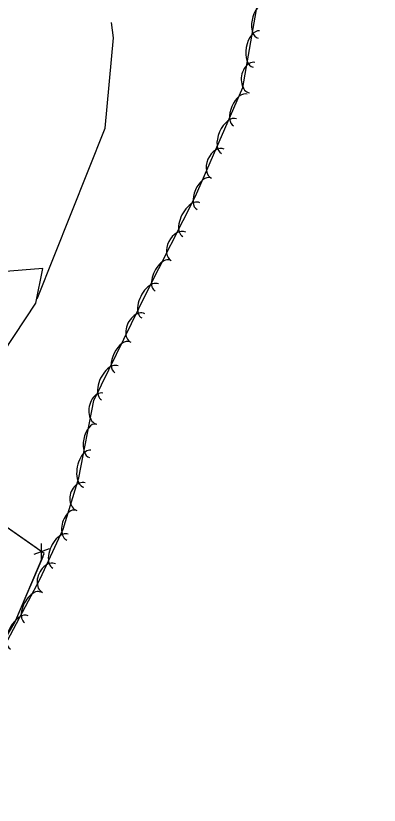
# Model space of a CAD drawing. Extents: x 1441650 to 1491889, y 345904 to 358319.
# Drawn here: x 1442635.7 to 1442748.9, y 357190.8 to 357436.7 of the extents above; entities that cross this region are included whole.
import ezdxf

# ---------------------------------------------------------------- set-up
doc = ezdxf.new("R2010")
doc.units = 0
for name, color, linetype in [('S_FENCE', 7, 'Continuous'), ('S_PARKING', 7, 'Continuous'), ('S_TREE', 7, 'Continuous')]:
    doc.layers.add(name, color=color, linetype=linetype)

msp = doc.modelspace()

# ---------------------------------------------------------------- linework, layer by layer
at = {"layer": 'S_FENCE'}
for p, q in [((1442643.76, 357267.28), (1442643.75, 357272.28)), ((1442646.11, 357270.64), (1442641.41, 357268.92))]:
    msp.add_line(p, q, dxfattribs=at)
for points in [[(1442575.65, 357271.44), (1442551.66, 357239.62), (1442602.13, 357192.41), (1442635.49, 357247.69), (1442644.62, 357269.18), (1442622.96, 357284.3), (1442620.33, 357288.98), (1442599.42, 357303.72), (1442585.31, 357284.25)], [(1442642.12, 357270.93), (1442625.72, 357282.37)], [(1442636.43, 357249.89), (1442644.25, 357268.3)], [(1442626.4, 357232.62), (1442635.49, 357247.69), (1442636.43, 357249.89)]]:
    msp.add_lwpolyline(points, dxfattribs=at)
at = {"layer": 'S_PARKING'}
for points in [[(1442642.45, 357348.49), (1442663.55, 357401.66), (1442666.17, 357429.79), (1442665.56, 357434.63)], [(1442565.04, 357263.02), (1442599.67, 357307.29), (1442631.89, 357331.9), (1442642.01, 357347.19), (1442644.13, 357358.03), (1442611.93, 357355.44)]]:
    msp.add_lwpolyline(points, dxfattribs=at)
at = {"layer": 'S_TREE'}
msp.add_lwpolyline([(1442777.03, 357120.01), (1442741.65, 357139.97), (1442709.3, 357167.21), (1442677.75, 357179.14), (1442639.11, 357179.13), (1442619.07, 357186.32), (1442617.48, 357212.76), (1442643.33, 357261.28), (1442650.49, 357276.8), (1442655.34, 357292.79), (1442659.99, 357316.87), (1442676.42, 357350.41), (1442691.66, 357380.54), (1442706.42, 357414.34), (1442711.66, 357444.66)], dxfattribs=at)
for centre, major_axis, ratio, start_param, end_param in [((1442712.12, 357434.89), (-0.92, -5.13), 0.553154, 3.152501, 6.294093), ((1442710.65, 357426.37), (-1.01, -5.63), 0.562748, 3.152864, 6.294456), ((1442709.37, 357417.43), (-0.89, -4.75), 0.701027, 3.160461, 6.302054), ((1442705.68, 357407.35), (-2.14, -4.9), 0.539922, 3.14243, 6.284022), ((1442702.13, 357399.23), (-2.35, -5.38), 0.549289, 3.142457, 6.284049), ((1442698.67, 357390.64), (-1.99, -4.54), 0.684325, 3.143007, 6.284599), ((1442694.3, 357381.31), (-2.14, -4.9), 0.539922, 3.14243, 6.284022), ((1442690.34, 357373.24), (-2.65, -5.24), 0.549242, 3.141896, 6.283489), ((1442686.39, 357364.86), (-2.24, -4.42), 0.684267, 3.14209, 6.283682), ((1442681.51, 357355.79), (-2.41, -4.77), 0.539876, 3.141887, 6.28348), ((1442677.54, 357347.89), (-2.58, -5.27), 0.549221, 3.141507, 6.2831), ((1442673.7, 357339.46), (-2.18, -4.45), 0.68424, 3.141452, 6.283045), ((1442668.94, 357330.32), (-2.35, -4.8), 0.539855, 3.14151, 6.283102), ((1442665.04, 357322.36), (-2.58, -5.27), 0.549221, 3.141507, 6.2831), ((1442661.93, 357314.34), (-0.92, -4.86), 0.685855, 3.135901, 6.277494), ((1442659.72, 357304.3), (-1, -5.24), 0.541133, 3.13823, 6.279822), ((1442658.04, 357295.62), (-1.1, -5.75), 0.550521, 3.138121, 6.279714), ((1442656.03, 357286.88), (-1.15, -4.34), 0.754223, 3.093439, 6.235032), ((1442653.07, 357278.03), (-1.34, -4.66), 0.595417, 3.116229, 6.257822), ((1442649.65, 357269.93), (-2.4, -5.26), 0.557569, 3.133587, 6.27518), ((1442646.06, 357261.54), (-2, -4.45), 0.694609, 3.128312, 6.269905), ((1442641.02, 357252.45), (-2.51, -4.72), 0.540424, 3.139703, 6.281296), ((1442636.86, 357244.63), (-2.75, -5.18), 0.549799, 3.139643, 6.281235)]:
    msp.add_ellipse(centre, major_axis=major_axis, ratio=ratio, start_param=start_param, end_param=end_param, dxfattribs=at)

doc.saveas('drawing.dxf')
